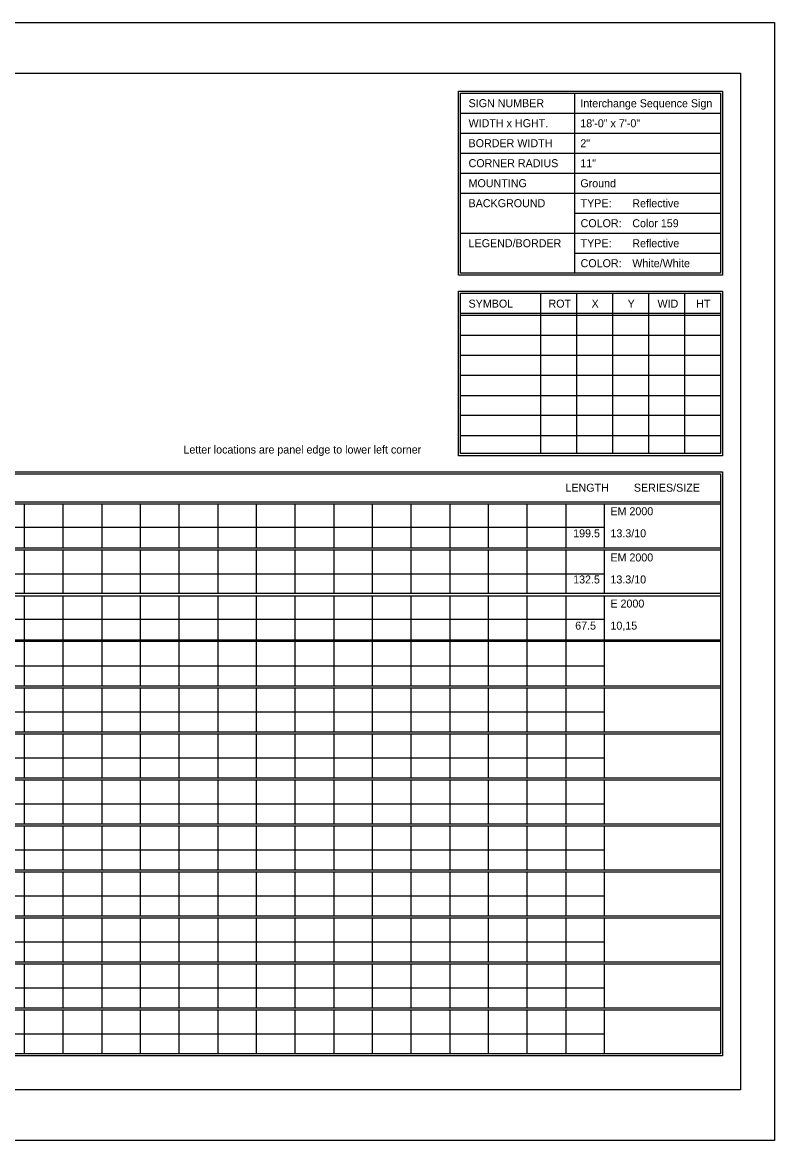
# Model space of a CAD drawing. Extents: x 1806251 to 1809821, y 414895 to 422886.
# Drawn here: x 1809679.34 to 1809684.89, y 415015.97 to 415024.23 of the extents above; entities that cross this region are included whole.
import ezdxf

# ---------------------------------------------------------------- set-up
doc = ezdxf.new("R2010")
doc.units = 0
doc.layers.add('GSSHT', color=7, linetype='Continuous')

msp = doc.modelspace()

# ---------------------------------------------------------------- linework, layer by layer
at = {"layer": 'GSSHT'}
for p, q in [((1809672.1353, 415024.2262), (1809684.8895, 415024.2262)), ((1809684.8895, 415024.2262), (1809684.8895, 415015.9724)), ((1809683.413, 415023.7035), (1809683.413, 415022.3746)), ((1809682.5714, 415023.5558), (1809684.4909, 415023.5558)), ((1809682.5714, 415023.4082), (1809684.4909, 415023.4082)), ((1809682.5714, 415023.2605), (1809684.4909, 415023.2605)), ((1809682.5714, 415023.1129), (1809684.4909, 415023.1129)), ((1809682.5714, 415022.9652), (1809684.4909, 415022.9652)), ((1809683.413, 415022.8176), (1809684.4909, 415022.8176)), ((1809682.5714, 415022.6699), (1809684.4909, 415022.6699)), ((1809683.413, 415022.5222), (1809684.4909, 415022.5222)), ((1809683.162, 415022.2269), (1809683.162, 415021.0428)), ((1809683.4278, 415022.2269), (1809683.4278, 415021.0428)), ((1809683.6936, 415022.2269), (1809683.6936, 415021.0428)), ((1809683.9593, 415022.2269), (1809683.9593, 415021.0428)), ((1809684.2251, 415022.2269), (1809684.2251, 415021.0428)), ((1809682.5714, 415022.0793), (1809684.4909, 415022.0793)), ((1809682.5714, 415022.0645), (1809684.4909, 415022.0645)), ((1809682.5714, 415021.9169), (1809684.4909, 415021.9169)), ((1809682.5714, 415021.7692), (1809684.4909, 415021.7692)), ((1809682.5714, 415021.6216), (1809684.4909, 415021.6216)), ((1809682.5714, 415021.471), (1809684.4909, 415021.471)), ((1809682.5714, 415021.3263), (1809684.4909, 415021.3263)), ((1809682.5714, 415021.1757), (1809684.4909, 415021.1757)), ((1809672.782, 415020.6884), (1809684.4909, 415020.6884)), ((1809672.782, 415020.6736), (1809684.4909, 415020.6736)), ((1809679.3496, 415020.6736), (1809679.3496, 415020.3488)), ((1809679.6361, 415020.6736), (1809679.6361, 415020.3488)), ((1809679.9225, 415020.6736), (1809679.9225, 415020.3488)), ((1809680.206, 415020.6736), (1809680.206, 415020.3488)), ((1809680.4924, 415020.6736), (1809680.4924, 415020.3488)), ((1809680.7789, 415020.6736), (1809680.7789, 415020.3488)), ((1809681.0624, 415020.6736), (1809681.0624, 415020.3488)), ((1809681.3488, 415020.6736), (1809681.3488, 415020.3488)), ((1809681.6353, 415020.6736), (1809681.6353, 415020.3488)), ((1809681.9188, 415020.6736), (1809681.9188, 415020.3488)), ((1809682.2052, 415020.6736), (1809682.2052, 415020.3488)), ((1809682.4917, 415020.6736), (1809682.4917, 415020.3488)), ((1809682.7752, 415020.6736), (1809682.7752, 415020.3488)), ((1809683.0616, 415020.6736), (1809683.0616, 415020.3488)), ((1809683.348, 415020.6736), (1809683.348, 415020.3488)), ((1809683.6315, 415020.6736), (1809683.6315, 415020.3488)), ((1809672.782, 415020.4994), (1809683.6315, 415020.4994)), ((1809672.782, 415020.3488), (1809684.4909, 415020.3488)), ((1809672.782, 415020.334), (1809684.4909, 415020.334)), ((1809679.3496, 415020.334), (1809679.3496, 415020.0122)), ((1809679.6361, 415020.334), (1809679.6361, 415020.0122)), ((1809679.9225, 415020.334), (1809679.9225, 415020.0122)), ((1809680.206, 415020.334), (1809680.206, 415020.0122)), ((1809680.4924, 415020.334), (1809680.4924, 415020.0122)), ((1809680.7789, 415020.334), (1809680.7789, 415020.0122)), ((1809681.0624, 415020.334), (1809681.0624, 415020.0122)), ((1809681.3488, 415020.334), (1809681.3488, 415020.0122)), ((1809681.6353, 415020.334), (1809681.6353, 415020.0122)), ((1809681.9188, 415020.334), (1809681.9188, 415020.0122)), ((1809682.2052, 415020.334), (1809682.2052, 415020.0122)), ((1809682.4917, 415020.334), (1809682.4917, 415020.0122)), ((1809682.7752, 415020.334), (1809682.7752, 415020.0122)), ((1809683.0616, 415020.334), (1809683.0616, 415020.0122)), ((1809683.348, 415020.334), (1809683.348, 415020.0122)), ((1809683.6315, 415020.334), (1809683.6315, 415020.0122)), ((1809672.782, 415020.1569), (1809683.6315, 415020.1569)), ((1809672.782, 415020.0122), (1809684.4909, 415020.0122)), ((1809672.782, 415019.9944), (1809684.4909, 415019.9944)), ((1809679.3496, 415019.9944), (1809679.3496, 415019.6696)), ((1809679.6361, 415019.9944), (1809679.6361, 415019.6696)), ((1809679.9225, 415019.9944), (1809679.9225, 415019.6696)), ((1809680.206, 415019.9944), (1809680.206, 415019.6696)), ((1809680.4924, 415019.9944), (1809680.4924, 415019.6696)), ((1809680.7789, 415019.9944), (1809680.7789, 415019.6696)), ((1809681.0624, 415019.9944), (1809681.0624, 415019.6696)), ((1809681.3488, 415019.9944), (1809681.3488, 415019.6696)), ((1809681.6353, 415019.9944), (1809681.6353, 415019.6696)), ((1809681.9188, 415019.9944), (1809681.9188, 415019.6696)), ((1809682.2052, 415019.9944), (1809682.2052, 415019.6696)), ((1809682.4917, 415019.9944), (1809682.4917, 415019.6696)), ((1809682.7752, 415019.9944), (1809682.7752, 415019.6696)), ((1809683.0616, 415019.9944), (1809683.0616, 415019.6696)), ((1809683.348, 415019.9944), (1809683.348, 415019.6696)), ((1809683.6315, 415019.9944), (1809683.6315, 415019.6696)), ((1809672.782, 415019.8202), (1809683.6315, 415019.8202)), ((1809672.782, 415019.6696), (1809684.4909, 415019.6696)), ((1809672.782, 415019.6578), (1809684.4909, 415019.6578)), ((1809679.3496, 415019.6578), (1809679.3496, 415019.33)), ((1809679.6361, 415019.6578), (1809679.6361, 415019.33)), ((1809679.9225, 415019.6578), (1809679.9225, 415019.33)), ((1809680.206, 415019.6578), (1809680.206, 415019.33)), ((1809680.4924, 415019.6578), (1809680.4924, 415019.33)), ((1809680.7789, 415019.6578), (1809680.7789, 415019.33)), ((1809681.0624, 415019.6578), (1809681.0624, 415019.33)), ((1809681.3488, 415019.6578), (1809681.3488, 415019.33)), ((1809681.6353, 415019.6578), (1809681.6353, 415019.33)), ((1809681.9188, 415019.6578), (1809681.9188, 415019.33)), ((1809682.2052, 415019.6578), (1809682.2052, 415019.33)), ((1809682.4917, 415019.6578), (1809682.4917, 415019.33)), ((1809682.7752, 415019.6578), (1809682.7752, 415019.33)), ((1809683.0616, 415019.6578), (1809683.0616, 415019.33)), ((1809683.348, 415019.6578), (1809683.348, 415019.33)), ((1809683.6315, 415019.6578), (1809683.6315, 415019.33)), ((1809672.782, 415019.4777), (1809683.6315, 415019.4777)), ((1809672.782, 415019.33), (1809684.4909, 415019.33)), ((1809672.782, 415019.3152), (1809684.4909, 415019.3152)), ((1809679.3496, 415019.3152), (1809679.3496, 415018.9904)), ((1809679.6361, 415019.3152), (1809679.6361, 415018.9904)), ((1809679.9225, 415019.3152), (1809679.9225, 415018.9904)), ((1809680.206, 415019.3152), (1809680.206, 415018.9904)), ((1809680.4924, 415019.3152), (1809680.4924, 415018.9904)), ((1809680.7789, 415019.3152), (1809680.7789, 415018.9904)), ((1809681.0624, 415019.3152), (1809681.0624, 415018.9904)), ((1809681.3488, 415019.3152), (1809681.3488, 415018.9904)), ((1809681.6353, 415019.3152), (1809681.6353, 415018.9904)), ((1809681.9188, 415019.3152), (1809681.9188, 415018.9904)), ((1809682.2052, 415019.3152), (1809682.2052, 415018.9904)), ((1809682.4917, 415019.3152), (1809682.4917, 415018.9904)), ((1809682.7752, 415019.3152), (1809682.7752, 415018.9904)), ((1809683.0616, 415019.3152), (1809683.0616, 415018.9904)), ((1809683.348, 415019.3152), (1809683.348, 415018.9904)), ((1809683.6315, 415019.3152), (1809683.6315, 415018.9904)), ((1809672.782, 415019.138), (1809683.6315, 415019.138)), ((1809672.782, 415018.9904), (1809684.4909, 415018.9904)), ((1809672.782, 415018.9756), (1809684.4909, 415018.9756)), ((1809679.3496, 415018.9756), (1809679.3496, 415018.6508)), ((1809679.6361, 415018.9756), (1809679.6361, 415018.6508)), ((1809679.9225, 415018.9756), (1809679.9225, 415018.6508)), ((1809680.206, 415018.9756), (1809680.206, 415018.6508)), ((1809680.4924, 415018.9756), (1809680.4924, 415018.6508)), ((1809680.7789, 415018.9756), (1809680.7789, 415018.6508)), ((1809681.0624, 415018.9756), (1809681.0624, 415018.6508)), ((1809681.3488, 415018.9756), (1809681.3488, 415018.6508)), ((1809681.6353, 415018.9756), (1809681.6353, 415018.6508)), ((1809681.9188, 415018.9756), (1809681.9188, 415018.6508)), ((1809682.2052, 415018.9756), (1809682.2052, 415018.6508)), ((1809682.4917, 415018.9756), (1809682.4917, 415018.6508)), ((1809682.7752, 415018.9756), (1809682.7752, 415018.6508)), ((1809683.0616, 415018.9756), (1809683.0616, 415018.6508)), ((1809683.348, 415018.9756), (1809683.348, 415018.6508)), ((1809683.6315, 415018.9756), (1809683.6315, 415018.6508)), ((1809672.782, 415018.7984), (1809683.6315, 415018.7984)), ((1809672.782, 415018.6508), (1809684.4909, 415018.6508)), ((1809672.782, 415018.636), (1809684.4909, 415018.636)), ((1809679.3496, 415018.636), (1809679.3496, 415018.3112)), ((1809679.6361, 415018.636), (1809679.6361, 415018.3112)), ((1809679.9225, 415018.636), (1809679.9225, 415018.3112)), ((1809680.206, 415018.636), (1809680.206, 415018.3112)), ((1809680.4924, 415018.636), (1809680.4924, 415018.3112)), ((1809680.7789, 415018.636), (1809680.7789, 415018.3112)), ((1809681.0624, 415018.636), (1809681.0624, 415018.3112)), ((1809681.3488, 415018.636), (1809681.3488, 415018.3112)), ((1809681.6353, 415018.636), (1809681.6353, 415018.3112)), ((1809681.9188, 415018.636), (1809681.9188, 415018.3112)), ((1809682.2052, 415018.636), (1809682.2052, 415018.3112)), ((1809682.4917, 415018.636), (1809682.4917, 415018.3112)), ((1809682.7752, 415018.636), (1809682.7752, 415018.3112)), ((1809683.0616, 415018.636), (1809683.0616, 415018.3112)), ((1809683.348, 415018.636), (1809683.348, 415018.3112)), ((1809683.6315, 415018.636), (1809683.6315, 415018.3112)), ((1809672.782, 415018.4588), (1809683.6315, 415018.4588)), ((1809672.782, 415018.3112), (1809684.4909, 415018.3112)), ((1809672.782, 415018.2964), (1809684.4909, 415018.2964)), ((1809679.3496, 415018.2964), (1809679.3496, 415017.9716)), ((1809679.6361, 415018.2964), (1809679.6361, 415017.9716)), ((1809679.9225, 415018.2964), (1809679.9225, 415017.9716)), ((1809680.206, 415018.2964), (1809680.206, 415017.9716)), ((1809680.4924, 415018.2964), (1809680.4924, 415017.9716)), ((1809680.7789, 415018.2964), (1809680.7789, 415017.9716)), ((1809681.0624, 415018.2964), (1809681.0624, 415017.9716)), ((1809681.3488, 415018.2964), (1809681.3488, 415017.9716)), ((1809681.6353, 415018.2964), (1809681.6353, 415017.9716)), ((1809681.9188, 415018.2964), (1809681.9188, 415017.9716)), ((1809682.2052, 415018.2964), (1809682.2052, 415017.9716)), ((1809682.4917, 415018.2964), (1809682.4917, 415017.9716)), ((1809682.7752, 415018.2964), (1809682.7752, 415017.9716)), ((1809683.0616, 415018.2964), (1809683.0616, 415017.9716)), ((1809683.348, 415018.2964), (1809683.348, 415017.9716)), ((1809683.6315, 415018.2964), (1809683.6315, 415017.9716)), ((1809672.782, 415018.1192), (1809683.6315, 415018.1192)), ((1809672.782, 415017.9716), (1809684.4909, 415017.9716)), ((1809672.782, 415017.9568), (1809684.4909, 415017.9568)), ((1809679.3496, 415017.9568), (1809679.3496, 415017.632)), ((1809679.6361, 415017.9568), (1809679.6361, 415017.632)), ((1809679.9225, 415017.9568), (1809679.9225, 415017.632)), ((1809680.206, 415017.9568), (1809680.206, 415017.632)), ((1809680.4924, 415017.9568), (1809680.4924, 415017.632)), ((1809680.7789, 415017.9568), (1809680.7789, 415017.632)), ((1809681.0624, 415017.9568), (1809681.0624, 415017.632)), ((1809681.3488, 415017.9568), (1809681.3488, 415017.632)), ((1809681.6353, 415017.9568), (1809681.6353, 415017.632)), ((1809681.9188, 415017.9568), (1809681.9188, 415017.632)), ((1809682.2052, 415017.9568), (1809682.2052, 415017.632)), ((1809682.4917, 415017.9568), (1809682.4917, 415017.632)), ((1809682.7752, 415017.9568), (1809682.7752, 415017.632)), ((1809683.0616, 415017.9568), (1809683.0616, 415017.632)), ((1809683.348, 415017.9568), (1809683.348, 415017.632)), ((1809683.6315, 415017.9568), (1809683.6315, 415017.632)), ((1809672.782, 415017.7796), (1809683.6315, 415017.7796)), ((1809672.782, 415017.632), (1809684.4909, 415017.632)), ((1809672.782, 415017.6172), (1809684.4909, 415017.6172)), ((1809679.3496, 415017.6172), (1809679.3496, 415017.2924)), ((1809679.6361, 415017.6172), (1809679.6361, 415017.2924)), ((1809679.9225, 415017.6172), (1809679.9225, 415017.2924)), ((1809680.206, 415017.6172), (1809680.206, 415017.2924)), ((1809680.4924, 415017.6172), (1809680.4924, 415017.2924)), ((1809680.7789, 415017.6172), (1809680.7789, 415017.2924)), ((1809681.0624, 415017.6172), (1809681.0624, 415017.2924)), ((1809681.3488, 415017.6172), (1809681.3488, 415017.2924)), ((1809681.6353, 415017.6172), (1809681.6353, 415017.2924)), ((1809681.9188, 415017.6172), (1809681.9188, 415017.2924)), ((1809682.2052, 415017.6172), (1809682.2052, 415017.2924)), ((1809682.4917, 415017.6172), (1809682.4917, 415017.2924)), ((1809682.7752, 415017.6172), (1809682.7752, 415017.2924)), ((1809683.0616, 415017.6172), (1809683.0616, 415017.2924)), ((1809683.348, 415017.6172), (1809683.348, 415017.2924)), ((1809683.6315, 415017.6172), (1809683.6315, 415017.2924)), ((1809672.782, 415017.44), (1809683.6315, 415017.44)), ((1809672.782, 415017.2924), (1809684.4909, 415017.2924)), ((1809672.782, 415017.2776), (1809684.4909, 415017.2776)), ((1809679.3496, 415017.2776), (1809679.3496, 415016.9528)), ((1809679.6361, 415017.2776), (1809679.6361, 415016.9528)), ((1809679.9225, 415017.2776), (1809679.9225, 415016.9528)), ((1809680.206, 415017.2776), (1809680.206, 415016.9528)), ((1809680.4924, 415017.2776), (1809680.4924, 415016.9528)), ((1809680.7789, 415017.2776), (1809680.7789, 415016.9528)), ((1809681.0624, 415017.2776), (1809681.0624, 415016.9528)), ((1809681.3488, 415017.2776), (1809681.3488, 415016.9528)), ((1809681.6353, 415017.2776), (1809681.6353, 415016.9528)), ((1809681.9188, 415017.2776), (1809681.9188, 415016.9528)), ((1809682.2052, 415017.2776), (1809682.2052, 415016.9528)), ((1809682.4917, 415017.2776), (1809682.4917, 415016.9528)), ((1809682.7752, 415017.2776), (1809682.7752, 415016.9528)), ((1809683.0616, 415017.2776), (1809683.0616, 415016.9528)), ((1809683.348, 415017.2776), (1809683.348, 415016.9528)), ((1809683.6315, 415017.2776), (1809683.6315, 415016.9528)), ((1809672.782, 415017.1004), (1809683.6315, 415017.1004)), ((1809672.782, 415016.9528), (1809684.4909, 415016.9528)), ((1809672.782, 415016.938), (1809684.4909, 415016.938)), ((1809679.3496, 415016.938), (1809679.3496, 415016.6132)), ((1809679.6361, 415016.938), (1809679.6361, 415016.6132)), ((1809679.9225, 415016.938), (1809679.9225, 415016.6132)), ((1809680.206, 415016.938), (1809680.206, 415016.6132)), ((1809680.4924, 415016.938), (1809680.4924, 415016.6132)), ((1809680.7789, 415016.938), (1809680.7789, 415016.6132)), ((1809681.0624, 415016.938), (1809681.0624, 415016.6132)), ((1809681.3488, 415016.938), (1809681.3488, 415016.6132)), ((1809681.6353, 415016.938), (1809681.6353, 415016.6132)), ((1809681.9188, 415016.938), (1809681.9188, 415016.6132)), ((1809682.2052, 415016.938), (1809682.2052, 415016.6132)), ((1809682.4917, 415016.938), (1809682.4917, 415016.6132)), ((1809682.7752, 415016.938), (1809682.7752, 415016.6132)), ((1809683.0616, 415016.938), (1809683.0616, 415016.6132)), ((1809683.348, 415016.938), (1809683.348, 415016.6132)), ((1809683.6315, 415016.938), (1809683.6315, 415016.6132)), ((1809672.782, 415016.7608), (1809683.6315, 415016.7608)), ((1809684.8895, 415015.9724), (1809672.1353, 415015.9724))]:
    msp.add_line(p, q, dxfattribs=at)
for points in [[(1809672.6344, 415023.8511), (1809684.6385, 415023.8511), (1809684.6385, 415016.3474), (1809672.6344, 415016.3474)], [(1809682.5566, 415023.7182), (1809684.5056, 415023.7182), (1809684.5056, 415022.3598), (1809682.5566, 415022.3598)], [(1809682.5714, 415023.7035), (1809684.4909, 415023.7035), (1809684.4909, 415022.3746), (1809682.5714, 415022.3746)], [(1809682.5566, 415022.2417), (1809684.5056, 415022.2417), (1809684.5056, 415021.028), (1809682.5566, 415021.028)], [(1809682.5714, 415022.2269), (1809684.4909, 415022.2269), (1809684.4909, 415021.0428), (1809682.5714, 415021.0428)], [(1809672.7673, 415020.9099), (1809684.5056, 415020.9099), (1809684.5056, 415016.5984), (1809672.7673, 415016.5984)], [(1809672.782, 415020.8951), (1809684.4909, 415020.8951), (1809684.4909, 415016.6132), (1809672.782, 415016.6132)]]:
    msp.add_lwpolyline(points, close=True, dxfattribs=at)

# ---------------------------------------------------------------- texts
for s, height, p in [('SIGN NUMBER', 0.059055, (1809682.6305, 415023.6001)), ('Interchange Sequence Sign', 0.059025, (1809683.4553, 415023.5994)), ('WIDTH x HGHT.', 0.059055, (1809682.6305, 415023.4525)), ('18\'-0" x 7\'-0"', 0.059025, (1809683.4553, 415023.4518)), ('BORDER WIDTH', 0.059055, (1809682.6305, 415023.3048)), ('2"', 0.05903, (1809683.4553, 415023.3042)), ('CORNER RADIUS', 0.059055, (1809682.6305, 415023.1572)), ('11"', 0.05903, (1809683.4553, 415023.1567)), ('MOUNTING', 0.05906, (1809682.6305, 415023.0095)), ('Ground', 0.05903, (1809683.4553, 415023.0091)), ('BACKGROUND', 0.05906, (1809682.6305, 415022.8618)), ('TYPE:', 0.05906, (1809683.4573, 415022.8618)), ('Reflective', 0.05903, (1809683.839, 415022.8616)), ('COLOR:', 0.05906, (1809683.4573, 415022.7142)), ('Color 159', 0.05903, (1809683.839, 415022.714)), ('LEGEND/BORDER', 0.059055, (1809682.6305, 415022.5665)), ('TYPE:', 0.05906, (1809683.4573, 415022.5665)), ('Reflective', 0.05903, (1809683.839, 415022.5664)), ('COLOR:', 0.05906, (1809683.4573, 415022.4189)), ('White/White', 0.059025, (1809683.839, 415022.4189)), ('SYMBOL', 0.05906, (1809682.6305, 415022.1206)), ('ROT', 0.05906, (1809683.2204, 415022.1206)), ('X', 0.0591, (1809683.5384, 415022.1206)), ('Y', 0.0591, (1809683.8045, 415022.1206)), ('WID', 0.05906, (1809684.025, 415022.1206)), ('HT', 0.05906, (1809684.3106, 415022.1206)), ('Letter locations are panel edge to lower left corner', 0.059025, (1809680.5261, 415021.0436)), ('LENGTH', 0.05906, (1809683.3454, 415020.7622)), ('SERIES/SIZE', 0.059061, (1809683.8506, 415020.7622)), ('EM 2000', 0.05903, (1809683.6775, 415020.5882)), ('199.5', 0.05903, (1809683.4026, 415020.4255)), ('13.3/10', 0.05903, (1809683.6775, 415020.4255)), ('EM 2000', 0.05903, (1809683.6775, 415020.2474)), ('132.5', 0.05903, (1809683.4026, 415020.0848)), ('13.3/10', 0.05903, (1809683.6775, 415020.0848)), ('E 2000', 0.05903, (1809683.6775, 415019.9067)), ('67.5', 0.05903, (1809683.4176, 415019.7441)), ('10,15', 0.05903, (1809683.6775, 415019.7441))]:
    msp.add_text(s, height=height, dxfattribs=at).set_placement(p)

doc.saveas('drawing.dxf')
